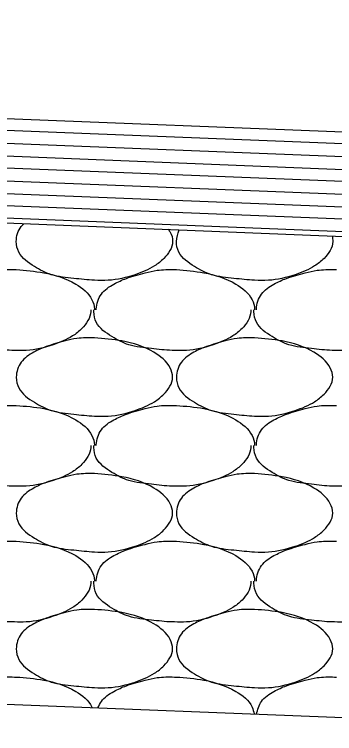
# Model space of a CAD drawing. Extents: x 1364961 to 1365294, y 367927 to 368034.
# Drawn here: x 1365063.534 to 1365064.558, y 367951.596 to 367953.895 of the extents above; entities that cross this region are included whole.
import ezdxf

# ---------------------------------------------------------------- set-up
doc = ezdxf.new("R2010")
doc.units = 0
doc.layers.add('Default', color=7, linetype='Continuous')

msp = doc.modelspace()

# ---------------------------------------------------------------- linework, layer by layer
at = {"layer": 'Default'}
for p, q in [((1365055.1971, 367953.8949), (1365065.1971, 367953.4949)), ((1365055.4471, 367953.8439), (1365065.2361, 367953.4559)), ((1365055.4473, 367953.8039), (1365065.2791, 367953.4129)), ((1365055.4471, 367953.7638), (1365065.3231, 367953.3699)), ((1365055.4471, 367953.7238), (1365065.3611, 367953.3309)), ((1365055.1931, 367953.6939), (1365065.4041, 367953.2879)), ((1365055.1921, 367953.6539), (1365065.4471, 367953.2449)), ((1365055.1921, 367953.6139), (1365065.487, 367953.2059)), ((1365055.1901, 367953.5739), (1365065.529, 367953.1639)), ((1365055.1971, 367953.5609), (1365065.546, 367953.1469)), ((1365063.5341, 367953.0789), (1365063.5401, 367953.0789)), ((1365064.0461, 367953.0789), (1365064.0521, 367953.0789)), ((1365064.5581, 367953.0789), (1365064.5641, 367953.0789)), ((1365063.5341, 367952.6449), (1365063.5401, 367952.6449)), ((1365064.0461, 367952.6449), (1365064.0521, 367952.6449)), ((1365064.5581, 367952.6449), (1365064.5641, 367952.6449)), ((1365063.5341, 367952.2109), (1365063.5401, 367952.2109)), ((1365064.0461, 367952.2109), (1365064.0521, 367952.2109)), ((1365064.5581, 367952.2109), (1365064.5641, 367952.2109)), ((1365056.1971, 367951.9809), (1365077.207, 367951.1449)), ((1365063.5341, 367951.7769), (1365063.5401, 367951.7769)), ((1365064.0461, 367951.7769), (1365064.0521, 367951.7769)), ((1365064.5581, 367951.7769), (1365064.5641, 367951.7769))]:
    msp.add_line(p, q, dxfattribs=at)
for points in [[(1365064.0261, 367953.2079), (1365064.0321, 367953.1989), (1365064.0401, 367953.1689), (1365064.0121, 367953.1149), (1365063.9821, 367953.0909), (1365063.9201, 367953.0629), (1365063.8341, 367953.0449), (1365063.7901, 367953.0449), (1365063.7241, 367953.0509), (1365063.6521, 367953.0629), (1365063.5981, 367953.0889), (1365063.5481, 367953.1349), (1365063.5401, 367953.1689), (1365063.5561, 367953.2169), (1365063.5641, 367953.2259)], [(1365064.5501, 367953.1869), (1365064.5521, 367953.1689), (1365064.5241, 367953.1149), (1365064.4941, 367953.0909), (1365064.4321, 367953.0629), (1365064.3461, 367953.0449), (1365064.3021, 367953.0449), (1365064.2361, 367953.0509), (1365064.1641, 367953.0629), (1365064.1101, 367953.0889), (1365064.0601, 367953.1349), (1365064.0521, 367953.1689), (1365064.0611, 367953.2059)], [(1365063.2841, 367952.9509), (1365063.2841, 367952.9529), (1365063.3001, 367953.0009), (1365063.3401, 367953.0329), (1365063.3801, 367953.0509), (1365063.4401, 367953.0689), (1365063.4781, 367953.0769), (1365063.5341, 367953.0789)], [(1365063.5401, 367953.0789), (1365063.6281, 367953.0689), (1365063.7301, 367953.0329), (1365063.7821, 367952.9829), (1365063.7901, 367952.9529), (1365063.7901, 367952.9509)], [(1365063.7961, 367952.9509), (1365063.7961, 367952.9529), (1365063.8121, 367953.0009), (1365063.8521, 367953.0329), (1365063.8921, 367953.0509), (1365063.9521, 367953.0689), (1365063.9901, 367953.0769), (1365064.0461, 367953.0789)], [(1365064.0521, 367953.0789), (1365064.1401, 367953.0689), (1365064.2421, 367953.0329), (1365064.2941, 367952.9829), (1365064.3021, 367952.9529), (1365064.3021, 367952.9509)], [(1365064.3081, 367952.9509), (1365064.3081, 367952.9529), (1365064.3241, 367953.0009), (1365064.3641, 367953.0329), (1365064.4041, 367953.0509), (1365064.4641, 367953.0689), (1365064.5021, 367953.0769), (1365064.5581, 367953.0789)], [(1365063.5341, 367952.8209), (1365063.5261, 367952.8209), (1365063.4601, 367952.8269), (1365063.3881, 367952.8389), (1365063.3341, 367952.8649), (1365063.2841, 367952.9109), (1365063.2761, 367952.9449), (1365063.2761, 367952.9509)], [(1365063.7781, 367952.9509), (1365063.7781, 367952.9449), (1365063.7501, 367952.8909), (1365063.7201, 367952.8669), (1365063.6581, 367952.8389), (1365063.5721, 367952.8209), (1365063.5341, 367952.8209)], [(1365064.0461, 367952.8209), (1365064.0381, 367952.8209), (1365063.9721, 367952.8269), (1365063.9001, 367952.8389), (1365063.8461, 367952.8649), (1365063.7961, 367952.9109), (1365063.7881, 367952.9449), (1365063.7881, 367952.9509)], [(1365064.2901, 367952.9509), (1365064.2901, 367952.9449), (1365064.2621, 367952.8909), (1365064.2321, 367952.8669), (1365064.1701, 367952.8389), (1365064.0841, 367952.8209), (1365064.0461, 367952.8209)], [(1365064.5581, 367952.8209), (1365064.5501, 367952.8209), (1365064.4841, 367952.8269), (1365064.4121, 367952.8389), (1365064.3581, 367952.8649), (1365064.3081, 367952.9109), (1365064.3001, 367952.9449), (1365064.3001, 367952.9509)], [(1365064.8021, 367952.9509), (1365064.8021, 367952.9449), (1365064.7741, 367952.8909), (1365064.7441, 367952.8669), (1365064.6821, 367952.8389), (1365064.5961, 367952.8209), (1365064.5581, 367952.8209)], [(1365063.7901, 367952.8609), (1365063.8781, 367952.8509), (1365063.9801, 367952.8149), (1365064.0321, 367952.7649), (1365064.0401, 367952.7349), (1365064.0121, 367952.6809), (1365063.9821, 367952.6569), (1365063.9201, 367952.6289), (1365063.8341, 367952.6109), (1365063.7901, 367952.6109), (1365063.7241, 367952.6169), (1365063.6521, 367952.6289), (1365063.5981, 367952.6549), (1365063.5481, 367952.7009), (1365063.5401, 367952.7349), (1365063.5561, 367952.7829), (1365063.5961, 367952.8149), (1365063.6361, 367952.8329), (1365063.6961, 367952.8509), (1365063.7341, 367952.8589), (1365063.7901, 367952.8609)], [(1365064.3021, 367952.8609), (1365064.3901, 367952.8509), (1365064.4921, 367952.8149), (1365064.5441, 367952.7649), (1365064.5521, 367952.7349), (1365064.5241, 367952.6809), (1365064.4941, 367952.6569), (1365064.4321, 367952.6289), (1365064.3461, 367952.6109), (1365064.3021, 367952.6109), (1365064.2361, 367952.6169), (1365064.1641, 367952.6289), (1365064.1101, 367952.6549), (1365064.0601, 367952.7009), (1365064.0521, 367952.7349), (1365064.0681, 367952.7829), (1365064.1081, 367952.8149), (1365064.1481, 367952.8329), (1365064.2081, 367952.8509), (1365064.2461, 367952.8589), (1365064.3021, 367952.8609)], [(1365063.2841, 367952.5169), (1365063.2841, 367952.5189), (1365063.3001, 367952.5669), (1365063.3401, 367952.5989), (1365063.3801, 367952.6169), (1365063.4401, 367952.6349), (1365063.4781, 367952.6429), (1365063.5341, 367952.6449)], [(1365063.5401, 367952.6449), (1365063.6281, 367952.6349), (1365063.7301, 367952.5989), (1365063.7821, 367952.5489), (1365063.7901, 367952.5189), (1365063.7901, 367952.5169)], [(1365063.7961, 367952.5169), (1365063.7961, 367952.5189), (1365063.8121, 367952.5669), (1365063.8521, 367952.5989), (1365063.8921, 367952.6169), (1365063.9521, 367952.6349), (1365063.9901, 367952.6429), (1365064.0461, 367952.6449)], [(1365064.0521, 367952.6449), (1365064.1401, 367952.6349), (1365064.2421, 367952.5989), (1365064.2941, 367952.5489), (1365064.3021, 367952.5189), (1365064.3021, 367952.5169)], [(1365064.3081, 367952.5169), (1365064.3081, 367952.5189), (1365064.3241, 367952.5669), (1365064.3641, 367952.5989), (1365064.4041, 367952.6169), (1365064.4641, 367952.6349), (1365064.5021, 367952.6429), (1365064.5581, 367952.6449)], [(1365063.5341, 367952.3869), (1365063.5261, 367952.3869), (1365063.4601, 367952.3929), (1365063.3881, 367952.4049), (1365063.3341, 367952.4309), (1365063.2841, 367952.4769), (1365063.2761, 367952.5109), (1365063.2761, 367952.5169)], [(1365063.7781, 367952.5169), (1365063.7781, 367952.5109), (1365063.7501, 367952.4569), (1365063.7201, 367952.4329), (1365063.6581, 367952.4049), (1365063.5721, 367952.3869), (1365063.5341, 367952.3869)], [(1365064.0461, 367952.3869), (1365064.0381, 367952.3869), (1365063.9721, 367952.3929), (1365063.9001, 367952.4049), (1365063.8461, 367952.4309), (1365063.7961, 367952.4769), (1365063.7881, 367952.5109), (1365063.7881, 367952.5169)], [(1365064.2901, 367952.5169), (1365064.2901, 367952.5109), (1365064.2621, 367952.4569), (1365064.2321, 367952.4329), (1365064.1701, 367952.4049), (1365064.0841, 367952.3869), (1365064.0461, 367952.3869)], [(1365064.5581, 367952.3869), (1365064.5501, 367952.3869), (1365064.4841, 367952.3929), (1365064.4121, 367952.4049), (1365064.3581, 367952.4309), (1365064.3081, 367952.4769), (1365064.3001, 367952.5109), (1365064.3001, 367952.5169)], [(1365064.8021, 367952.5169), (1365064.8021, 367952.5109), (1365064.7741, 367952.4569), (1365064.7441, 367952.4329), (1365064.6821, 367952.4049), (1365064.5961, 367952.3869), (1365064.5581, 367952.3869)], [(1365063.7901, 367952.4269), (1365063.8781, 367952.4169), (1365063.9801, 367952.3809), (1365064.0321, 367952.3309), (1365064.0401, 367952.3009), (1365064.0121, 367952.2469), (1365063.9821, 367952.2229), (1365063.9201, 367952.1949), (1365063.8341, 367952.1769), (1365063.7901, 367952.1769), (1365063.7241, 367952.1829), (1365063.6521, 367952.1949), (1365063.5981, 367952.2209), (1365063.5481, 367952.2669), (1365063.5401, 367952.3009), (1365063.5561, 367952.3489), (1365063.5961, 367952.3809), (1365063.6361, 367952.3989), (1365063.6961, 367952.4169), (1365063.7341, 367952.4249), (1365063.7901, 367952.4269)], [(1365064.3021, 367952.4269), (1365064.3901, 367952.4169), (1365064.4921, 367952.3809), (1365064.5441, 367952.3309), (1365064.5521, 367952.3009), (1365064.5241, 367952.2469), (1365064.4941, 367952.2229), (1365064.4321, 367952.1949), (1365064.3461, 367952.1769), (1365064.3021, 367952.1769), (1365064.2361, 367952.1829), (1365064.1641, 367952.1949), (1365064.1101, 367952.2209), (1365064.0601, 367952.2669), (1365064.0521, 367952.3009), (1365064.0681, 367952.3489), (1365064.1081, 367952.3809), (1365064.1481, 367952.3989), (1365064.2081, 367952.4169), (1365064.2461, 367952.4249), (1365064.3021, 367952.4269)], [(1365063.2841, 367952.0829), (1365063.2841, 367952.0849), (1365063.3001, 367952.1329), (1365063.3401, 367952.1649), (1365063.3801, 367952.1829), (1365063.4401, 367952.2009), (1365063.4781, 367952.2089), (1365063.5341, 367952.2109)], [(1365063.5401, 367952.2109), (1365063.6281, 367952.2009), (1365063.7301, 367952.1649), (1365063.7821, 367952.1149), (1365063.7901, 367952.0849), (1365063.7901, 367952.0829)], [(1365063.7961, 367952.0829), (1365063.7961, 367952.0849), (1365063.8121, 367952.1329), (1365063.8521, 367952.1649), (1365063.8921, 367952.1829), (1365063.9521, 367952.2009), (1365063.9901, 367952.2089), (1365064.0461, 367952.2109)], [(1365064.0521, 367952.2109), (1365064.1401, 367952.2009), (1365064.2421, 367952.1649), (1365064.2941, 367952.1149), (1365064.3021, 367952.0849), (1365064.3021, 367952.0829)], [(1365064.3081, 367952.0829), (1365064.3081, 367952.0849), (1365064.3241, 367952.1329), (1365064.3641, 367952.1649), (1365064.4041, 367952.1829), (1365064.4641, 367952.2009), (1365064.5021, 367952.2089), (1365064.5581, 367952.2109)], [(1365063.5341, 367951.9529), (1365063.5261, 367951.9529), (1365063.4601, 367951.9589), (1365063.3881, 367951.9709), (1365063.3341, 367951.9969), (1365063.2841, 367952.0429), (1365063.2761, 367952.0769), (1365063.2761, 367952.0829)], [(1365063.7781, 367952.0829), (1365063.7781, 367952.0769), (1365063.7501, 367952.0229), (1365063.7201, 367951.9989), (1365063.6581, 367951.9709), (1365063.5721, 367951.9529), (1365063.5341, 367951.9529)], [(1365064.0461, 367951.9529), (1365064.0381, 367951.9529), (1365063.9721, 367951.9589), (1365063.9001, 367951.9709), (1365063.8461, 367951.9969), (1365063.7961, 367952.0429), (1365063.7881, 367952.0769), (1365063.7881, 367952.0829)], [(1365064.2901, 367952.0829), (1365064.2901, 367952.0769), (1365064.2621, 367952.0229), (1365064.2321, 367951.9989), (1365064.1701, 367951.9709), (1365064.0841, 367951.9529), (1365064.0461, 367951.9529)], [(1365064.5581, 367951.9529), (1365064.5501, 367951.9529), (1365064.4841, 367951.9589), (1365064.4121, 367951.9709), (1365064.3581, 367951.9969), (1365064.3081, 367952.0429), (1365064.3001, 367952.0769), (1365064.3001, 367952.0829)], [(1365064.8021, 367952.0829), (1365064.8021, 367952.0769), (1365064.7741, 367952.0229), (1365064.7441, 367951.9989), (1365064.6821, 367951.9709), (1365064.5961, 367951.9529), (1365064.5581, 367951.9529)], [(1365063.7901, 367951.9929), (1365063.8781, 367951.9829), (1365063.9801, 367951.9469), (1365064.0321, 367951.8969), (1365064.0401, 367951.8669), (1365064.0121, 367951.8129), (1365063.9821, 367951.7889), (1365063.9201, 367951.7609), (1365063.8341, 367951.7429), (1365063.7901, 367951.7429), (1365063.7241, 367951.7489), (1365063.6521, 367951.7609), (1365063.5981, 367951.7869), (1365063.5481, 367951.8329), (1365063.5401, 367951.8669), (1365063.5561, 367951.9149), (1365063.5961, 367951.9469), (1365063.6361, 367951.9649), (1365063.6961, 367951.9829), (1365063.7341, 367951.9909), (1365063.7901, 367951.9929)], [(1365064.3021, 367951.9929), (1365064.3901, 367951.9829), (1365064.4921, 367951.9469), (1365064.5441, 367951.8969), (1365064.5521, 367951.8669), (1365064.5241, 367951.8129), (1365064.4941, 367951.7889), (1365064.4321, 367951.7609), (1365064.3461, 367951.7429), (1365064.3021, 367951.7429), (1365064.2361, 367951.7489), (1365064.1641, 367951.7609), (1365064.1101, 367951.7869), (1365064.0601, 367951.8329), (1365064.0521, 367951.8669), (1365064.0681, 367951.9149), (1365064.1081, 367951.9469), (1365064.1481, 367951.9649), (1365064.2081, 367951.9829), (1365064.2461, 367951.9909), (1365064.3021, 367951.9929)], [(1365063.3001, 367951.6979), (1365063.3001, 367951.6989), (1365063.3401, 367951.7309), (1365063.3801, 367951.7489), (1365063.4401, 367951.7669), (1365063.4781, 367951.7749), (1365063.5341, 367951.7769)], [(1365063.5401, 367951.7769), (1365063.6281, 367951.7669), (1365063.7301, 367951.7309), (1365063.7821, 367951.6809), (1365063.7831, 367951.6789)], [(1365063.8011, 367951.6779), (1365063.8121, 367951.6989), (1365063.8521, 367951.7309), (1365063.8921, 367951.7489), (1365063.9521, 367951.7669), (1365063.9901, 367951.7749), (1365064.0461, 367951.7769)], [(1365064.0521, 367951.7769), (1365064.1401, 367951.7669), (1365064.2421, 367951.7309), (1365064.2941, 367951.6809), (1365064.3011, 367951.6589)], [(1365064.3081, 367951.6579), (1365064.3241, 367951.6989), (1365064.3641, 367951.7309), (1365064.4041, 367951.7489), (1365064.4641, 367951.7669), (1365064.5021, 367951.7749), (1365064.5581, 367951.7769)]]:
    msp.add_spline(points, degree=3, dxfattribs=at)

doc.saveas('drawing.dxf')
